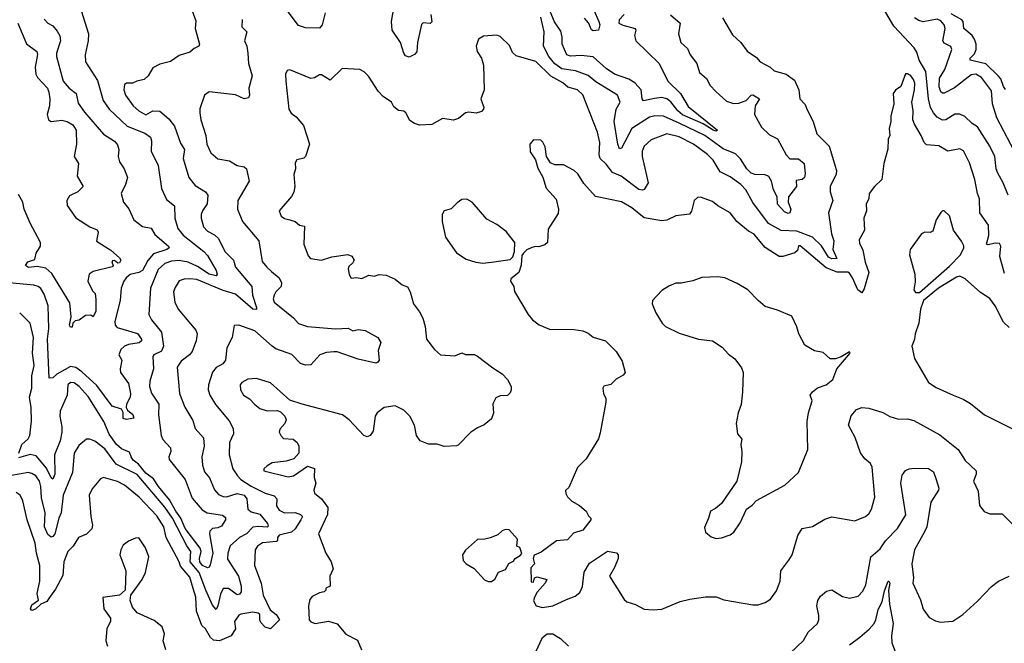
# Model space of a CAD drawing. Extents: x 1603745 to 1745082, y 385868 to 533966.
# Tile 305 of 646: x 1709735 to 1715348, y 413332 to 416885. Entities that reach past the tile are written whole.
import ezdxf

# ---------------------------------------------------------------- set-up
doc = ezdxf.new("R2010")
doc.units = 0

msp = doc.modelspace()

# ---------------------------------------------------------------- linework, layer by layer
at = {"layer": '0CON20XD'}
for points in [[(1715369.4, 415885), (1715340.9, 415955), (1715310.3, 416010.3), (1715301.8, 416035), (1715293.5, 416105), (1715264.8, 416164.8), (1715194.6, 416274.6), (1715165, 416293.1), (1715123, 416333), (1715095, 416346.7), (1715065, 416346.9), (1715015.3, 416314.7), (1714995, 416311.8), (1714965, 416329.2), (1714944, 416354), (1714927.9, 416385), (1714914.9, 416434.9), (1714900.5, 416590.5), (1714863.2, 416655), (1714849.6, 416699.6), (1714834.5, 416725), (1714718.7, 416848.7), (1714626.4, 417005)], [(1711476.4, 416923.6), (1711460, 416855), (1711445, 416837.5), (1711365, 416838.9), (1711325, 416852.2), (1711255, 416944.5)], [(1712079.2, 416915), (1712085, 416872.5), (1712075, 416862.5), (1712035, 416866.2), (1712025, 416857.5), (1712003.1, 416755), (1711998.1, 416701.9), (1711985, 416686.2), (1711955, 416672), (1711935, 416679.2), (1711925, 416694.2), (1711905.6, 416755), (1711859.1, 416825), (1711855.4, 416875), (1711875.6, 416995)], [(1713181, 416915), (1713153.3, 416885), (1713150.3, 416865), (1713172.9, 416852.9), (1713244.5, 416835), (1713247.5, 416825), (1713238.9, 416795), (1713248.2, 416765), (1713380.7, 416635), (1713429.6, 416535), (1713501.9, 416465), (1713545, 416391.1), (1713712, 416255), (1713705, 416249.2), (1713687.5, 416255), (1713631.5, 416291.5), (1713513, 416343), (1713487.2, 416365), (1713447.1, 416417.1), (1713425, 416433.4), (1713395, 416442.2), (1713353.9, 416436.1), (1713292, 416422), (1713283.8, 416433.8), (1713278.6, 416485), (1713241.1, 416525), (1713206.6, 416546.6), (1713125, 416574.1), (1713077.5, 416607.5), (1713005, 416672.6), (1712935, 416681), (1712875, 416677.2), (1712854.4, 416684.4), (1712827.9, 416745), (1712827.8, 416785), (1712819.6, 416819.6), (1712783.1, 416873.1), (1712735, 416990)], [(1709875, 416887.1), (1709895, 416865.7), (1709925, 416850), (1709949.1, 416819.1), (1709963.3, 416793.3), (1709967.5, 416765), (1709945.4, 416695), (1709945.4, 416675), (1709984, 416535), (1710017.5, 416495), (1710057.1, 416465), (1710068.7, 416408.7), (1710105, 416357.5), (1710213.1, 416233.1), (1710275, 416193.3), (1710292, 416172), (1710301.1, 416145), (1710297.1, 416105), (1710303.6, 416075), (1710330, 416035), (1710350, 415985), (1710338.9, 415945), (1710314.4, 415895), (1710327.8, 415845), (1710357.9, 415807.9), (1710385.7, 415745), (1710435, 415706.9), (1710485, 415697.1), (1710505, 415661.8), (1710583.1, 415595), (1710586.4, 415585), (1710574.5, 415575.5), (1710498.5, 415551.5), (1710465, 415513.8), (1710434.8, 415455.2), (1710415, 415444.6), (1710365, 415432.8), (1710341.8, 415415), (1710329.2, 415395), (1710314, 415355), (1710307.5, 415285), (1710277.5, 415165), (1710278.9, 415145), (1710291.1, 415131.1), (1710407.6, 415097.6), (1710428.7, 415065), (1710429.7, 415055), (1710416.9, 415043.1), (1710355, 415034.5), (1710332.5, 415025), (1710311.2, 415005), (1710299.6, 414975), (1710317.5, 414945), (1710307.1, 414895), (1710309.6, 414875), (1710355, 414811.8), (1710367.2, 414755), (1710365.8, 414735), (1710343.3, 414695), (1710342.7, 414675), (1710350.5, 414660.5), (1710380, 414635), (1710385.6, 414615), (1710345, 414606.6), (1710325, 414612.2), (1710326, 414646), (1710315.5, 414665.5), (1710262.6, 414682.6), (1710175, 414800.7), (1710088.7, 414878.7), (1710055, 414903.5), (1710025, 414908.7), (1709946.2, 414865), (1709925, 414843.8), (1709902.4, 414842.4), (1709893.7, 415065), (1709900.9, 415125), (1709897.8, 415255), (1709875, 415321.4), (1709855, 415353.1), (1709840, 415365), (1709815, 415372.4), (1709675, 415385.2)], [(1711003.4, 416886.6), (1711001.2, 416845), (1711030.8, 416815), (1711017.1, 416765), (1711030, 416735), (1711036.2, 416695), (1711040.4, 416635), (1711060, 416565), (1711041.4, 416495), (1711044.3, 416455), (1711039.5, 416440.5), (1711015.6, 416434.4), (1710965, 416456.9), (1710815, 416474.2), (1710789.2, 416455), (1710762.9, 416377.1), (1710761.5, 416355), (1710767.3, 416315), (1710795.6, 416225), (1710801.2, 416175), (1710825, 416126), (1710865, 416092.5), (1710930.3, 416080.3), (1710975, 416053.8), (1711015, 416045.8), (1711027.5, 416035), (1711043.3, 415965), (1710977.9, 415855), (1710977.1, 415805), (1711005.4, 415735.4), (1711098.9, 415625), (1711118.1, 415508.1), (1711143.3, 415475), (1711171, 415451), (1711213.5, 415415), (1711228.2, 415385), (1711225.5, 415365), (1711195.5, 415335), (1711186.2, 415315), (1711180.8, 415295), (1711186, 415276), (1711296.3, 415186.3), (1711325, 415153.5), (1711375, 415136.9), (1711535, 415123.6), (1711607, 415127), (1711635, 415112.5), (1711665, 415118.9), (1711704.1, 415114.1), (1711777.5, 415075), (1711793.3, 415045), (1711779.3, 415000.7), (1711783.8, 414945), (1711777, 414933), (1711765, 414927.5), (1711665, 414951.3), (1711545, 414992), (1711525, 414992.8), (1711485, 414988.5), (1711445.4, 414974.6), (1711395, 414918.8), (1711365, 414915.8), (1711335, 414926.7), (1711286.3, 414976.3), (1711195, 415009.6), (1711175, 415023.8), (1711075, 415111.5), (1710985, 415144.2), (1710957, 415143), (1710946.9, 415075), (1710915.4, 415014.6), (1710908.1, 414945), (1710892.5, 414925), (1710855, 414902.5), (1710833.4, 414876.6), (1710810.8, 414805), (1710809.2, 414775), (1710819.7, 414745), (1710852.3, 414692.3), (1710929.2, 414599.2), (1710952.3, 414555), (1710953.8, 414525), (1710932.1, 414475), (1710929.2, 414405), (1710950.8, 414325), (1710976.2, 414285), (1710995, 414264.7), (1711055, 414227.5), (1711135, 414186.6), (1711185, 414172.8), (1711200.8, 414155), (1711200, 414115), (1711215, 414091.1), (1711245, 414074.7), (1711305, 414076.1), (1711335.7, 414065.7), (1711347.8, 414055), (1711337.5, 414035), (1711305, 413984.1), (1711285, 413965.7), (1711215, 413947.4), (1711204.2, 413935), (1711204.4, 413915.6), (1711199.2, 413910.8), (1711119.4, 413905), (1711090, 413885), (1711077.6, 413865), (1711073.4, 413775), (1711112, 413675), (1711122.5, 413605), (1711162.2, 413522.2), (1711196.4, 413495), (1711215.5, 413465), (1711165, 413413.8), (1711135, 413424.3), (1711110.7, 413450.7), (1711103.8, 413465), (1711103.6, 413495), (1711095, 413502.9), (1711065, 413508.1), (1710995, 413496.7), (1710985, 413491.2), (1710960.6, 413455), (1710964.5, 413414.5), (1710940.3, 413375), (1710875, 413345.6), (1710839.6, 413349.6), (1710822.9, 413365), (1710795, 413413.3), (1710772.7, 413432.7), (1710743.8, 413515), (1710738.6, 413595), (1710724.4, 413644.4), (1710705, 413708.1), (1710651.7, 413771.7), (1710644.6, 413795), (1710570, 413935), (1710557.1, 413995), (1710517.4, 414057.4), (1710416.8, 414165), (1710332.6, 414232.6), (1710293.7, 414253.7), (1710213.6, 414276.4), (1710195, 414268), (1710148.3, 414211.7), (1710131.2, 414175), (1710140.4, 414055), (1710150, 414005), (1710147, 413983), (1710116.4, 413953.6), (1710070.8, 413935), (1710039.5, 413885), (1710009.4, 413855), (1709986.4, 413795), (1709982, 413718), (1709939.4, 413640.6), (1709905, 413593.3), (1709890.3, 413569.7), (1709855.6, 413554.4), (1709825, 413525.5), (1709805, 413519.2), (1709797.3, 413527.3), (1709805, 413550.6), (1709841.7, 413578.3), (1709835.4, 413615), (1709850.8, 413685), (1709849.4, 413775), (1709830.4, 413845), (1709822.7, 413902.7), (1709777.5, 414035), (1709752.8, 414142.8), (1709738.9, 414175), (1709715, 414190.8)], [(1710086.6, 416936.6), (1710127.5, 416805), (1710126.1, 416763.9), (1710107.7, 416685), (1710110.9, 416645), (1710178.5, 416538.5), (1710210.8, 416425), (1710245, 416375.3), (1710348.8, 416278.8), (1710448.8, 416238.8), (1710480.6, 416215), (1710486.2, 416195), (1710484.5, 416135), (1710524.7, 416055), (1710542.8, 415922.8), (1710571.2, 415861.2), (1710618.5, 415825), (1710619.3, 415755), (1710636.2, 415695), (1710667.6, 415657.6), (1710785, 415564.3), (1710805, 415540.9), (1710855.8, 415455), (1710861.5, 415435), (1710855, 415425.7), (1710814.9, 415434.9), (1710748, 415478), (1710695, 415503.4), (1710645, 415512.6), (1710601.4, 415508.6), (1710562.9, 415495), (1710525, 415461.1), (1710481.6, 415355), (1710472.1, 415205), (1710486.2, 415175), (1710543.2, 415105), (1710555.3, 415025), (1710542.9, 414997.1), (1710500.8, 414975), (1710494.6, 414965.4), (1710497.9, 414895), (1710477.1, 414825), (1710474.6, 414795), (1710487.4, 414757.4), (1710528.1, 414695), (1710526.7, 414633.3), (1710542, 414515), (1710552, 414492), (1710594.7, 414445), (1710596.4, 414425), (1710585.4, 414395), (1710588.1, 414378.1), (1710678.9, 414265), (1710718, 414158), (1710775, 414092.1), (1710804.5, 414074.5), (1710890.8, 414060.8), (1710909.1, 414049.1), (1710909.2, 414035), (1710885, 413999.5), (1710865, 413988.9), (1710834.4, 413985), (1710818.8, 413971.2), (1710816.8, 413955), (1710835.9, 413845), (1710821.5, 413778.5), (1710814.7, 413765.3), (1710805, 413761.1), (1710778.1, 413775), (1710761.6, 413795), (1710759.5, 413815), (1710769.9, 413855), (1710763.3, 413873.3), (1710677.9, 413985), (1710654.6, 414045), (1710625, 414084.4), (1710589, 414149), (1710526.3, 414225), (1710498.6, 414268.6), (1710455, 414300.3), (1710412.2, 414352.2), (1710381.7, 414375), (1710370.7, 414395), (1710360.7, 414420.7), (1710315, 414439.2), (1710287.4, 414465), (1710245, 414523.9), (1710215, 414595.4), (1710125, 414737.7), (1710075, 414795.4), (1710045, 414816.1), (1710025, 414817.3), (1710009.5, 414805), (1710005.4, 414744.6), (1709966, 414655), (1709964.1, 414625), (1709976, 414566), (1709975.7, 414535), (1709965.8, 414485), (1709933.6, 414405), (1709935.2, 414294.8), (1709925, 414267.8), (1709915, 414274.2), (1709888.7, 414328.7), (1709829.9, 414399.9), (1709795, 414408.3), (1709728.8, 414388.8)], [(1710718.5, 416935), (1710738.7, 416878.7), (1710735.6, 416835), (1710760.8, 416745), (1710756.6, 416733.4), (1710729.1, 416720.9), (1710705, 416700), (1710645, 416681.9), (1710595, 416646), (1710535, 416632), (1710495, 416610), (1710466.7, 416565), (1710445, 416543.8), (1710402.5, 416535), (1710377.6, 416522.4), (1710345, 416522.5), (1710332.5, 416515), (1710329.2, 416485), (1710339.2, 416455), (1710382.9, 416395), (1710414.3, 416365), (1710455, 416343.8), (1710495, 416366), (1710534.4, 416364.4), (1710585, 416319.4), (1710618, 416278)], [(1713740.8, 416895), (1713798.3, 416798.3), (1713845, 416756), (1713882.5, 416705), (1713935, 416670), (1713956.2, 416645), (1714013.3, 416615), (1714035, 416593.8), (1714105, 416574.2), (1714150.9, 416540.9), (1714176.9, 416485), (1714182.9, 416435), (1714212.5, 416402.5), (1714222.9, 416375), (1714257.9, 416305), (1714278.9, 416235), (1714349.5, 416165), (1714392, 416025), (1714390, 416005), (1714355.7, 415935), (1714355.2, 415905), (1714369.7, 415855), (1714346.2, 415785), (1714363.3, 415665), (1714375.3, 415625.3), (1714370, 415575), (1714392.5, 415525), (1714365, 415522.6), (1714345, 415531.7), (1714306.1, 415596.1), (1714255, 415644.9), (1714165, 415680.8), (1714075, 415684.3), (1714004.1, 415724.1), (1713915, 415843.6), (1713875.3, 415915), (1713845, 415946.7), (1713785, 415990), (1713728.7, 416018.7), (1713688.9, 416085), (1713655, 416117.7), (1713575.4, 416175), (1713495, 416218.1), (1713425, 416233.9), (1713335, 416200.4), (1713295.7, 416164.3), (1713284, 416135), (1713283.6, 416105), (1713318.5, 415955), (1713295, 415917.1), (1713285, 415912.7), (1713265, 415917.1), (1713164.3, 415994.3), (1713113.8, 416013.8), (1713079.9, 416059.9), (1713043.6, 416095), (1713039.2, 416115), (1713042.7, 416185), (1713029.1, 416245), (1712945, 416456), (1712915, 416486.2), (1712860.6, 416500.6), (1712830.5, 416525), (1712763.4, 416563.4), (1712677.5, 416647.5), (1712565, 416680), (1712545, 416698.8), (1712527.1, 416737.1), (1712475, 416790), (1712455, 416796.2), (1712378.3, 416791.7), (1712350.9, 416775), (1712337.9, 416735), (1712343.3, 416703.3), (1712367.1, 416665), (1712380, 416625), (1712383.6, 416485), (1712364.3, 416435), (1712381.2, 416385), (1712380, 416375), (1712367.5, 416362.5), (1712337.3, 416352.7), (1712295, 416358), (1712275.9, 416354.1), (1712237.1, 416322.9), (1712207.9, 416312.1), (1712145, 416322.5), (1712085, 416288.6), (1712015, 416283.5), (1711985, 416292.9), (1711960, 416310), (1711936, 416355), (1711925, 416364), (1711895, 416367.1), (1711868.1, 416388.1), (1711853.8, 416415), (1711807, 416447), (1711777.8, 416477.8), (1711723.8, 416563.8), (1711698.3, 416588.3), (1711675, 416601.1), (1711573.6, 416606.4), (1711505, 416540.8), (1711455, 416570), (1711445, 416571.2), (1711415.5, 416554.5), (1711395, 416550.6), (1711275, 416598.8), (1711260, 416595), (1711250.8, 416575), (1711251.4, 416535), (1711269.2, 416375), (1711282.4, 416352.4), (1711310.9, 416330.9), (1711352.7, 416282.7), (1711386.7, 416175), (1711363.8, 416105), (1711354.1, 416095.9), (1711315, 416086.7), (1711305, 416070), (1711307.1, 416035), (1711297, 416003), (1711303.3, 415935), (1711297.9, 415902.1), (1711285, 415878), (1711214.6, 415795.4), (1711225.7, 415765), (1711245, 415752.2), (1711274.4, 415744.4), (1711305.9, 415735.9), (1711330, 415715), (1711358.3, 415708.3), (1711354.4, 415605), (1711379.2, 415539.2), (1711393.3, 415525), (1711455, 415515.5), (1711515, 415532.9), (1711606.4, 415546.4), (1711627.7, 415537.7), (1711641.2, 415515), (1711635, 415500), (1711611.4, 415478.6), (1711607.5, 415465), (1711612.7, 415432.7), (1711625, 415412.5), (1711655, 415416.7), (1711685, 415410), (1711725, 415430), (1711755, 415423.3), (1711785, 415433.3), (1711825, 415428.8), (1711875.8, 415405.8), (1711915, 415373.3), (1711945, 415363.3), (1711961.2, 415335), (1711980.8, 415265), (1712015, 415221.2), (1712034, 415185), (1712047.3, 415137.3), (1712054, 415065), (1712098.8, 415005), (1712133.3, 414975), (1712215, 414970), (1712255, 414986.2), (1712276.4, 414976.4), (1712325, 414976.9), (1712345, 414968.6), (1712431.8, 414901.8), (1712485, 414867.1), (1712515.6, 414835), (1712535.9, 414794.1), (1712537.5, 414775), (1712531.2, 414758.8), (1712515, 414744.2), (1712475, 414742.5), (1712450.3, 414729.7), (1712433.2, 414696.8), (1712437, 414643), (1712425, 414611.2), (1712383.6, 414576.4), (1712345, 414560), (1712305, 414532.5), (1712235, 414460), (1712225, 414456.7), (1712155, 414453.3), (1712115, 414466), (1712065, 414466.2), (1712017.5, 414485), (1711996.2, 414515), (1711986, 414575), (1711960, 414625), (1711925, 414660.8), (1711875.6, 414685.6), (1711812.5, 414675), (1711773.8, 414645), (1711762, 414625), (1711749.5, 414540.5), (1711732.5, 414515), (1711715, 414507.5), (1711697.5, 414515), (1711614.2, 414604.2), (1711575, 414634), (1711345, 414693.6), (1711275, 414717.1), (1711165.7, 414815), (1711085, 414841.1), (1711035, 414836.9), (1711002, 414818), (1710992.9, 414805), (1710994.5, 414775), (1711011.9, 414745), (1711045, 414725.5), (1711075, 414692.2), (1711105, 414670), (1711145, 414656.5), (1711205, 414658.1), (1711221.2, 414651.2), (1711246, 414626), (1711253.8, 414605), (1711246.2, 414585), (1711218.3, 414551.7), (1711214, 414535), (1711223.8, 414515), (1711239.5, 414499.5), (1711295, 414494), (1711316.7, 414475), (1711326.2, 414455), (1711325.9, 414414.1), (1711297.8, 414382.2), (1711255, 414368.6), (1711175, 414360), (1711145, 414343.3), (1711127.5, 414325), (1711127.5, 414315), (1711265, 414279.4), (1711296.7, 414285), (1711375, 414340), (1711415, 414327.5), (1711413, 414277), (1711422.9, 414245), (1711412.5, 414205), (1711415, 414186.7), (1711454.7, 414154.7), (1711477, 414127), (1711492.2, 414105), (1711489.4, 414065), (1711439.4, 413955), (1711480, 413845), (1711510, 413795), (1711521.2, 413755), (1711503.1, 413715), (1711505, 413657.5), (1711480, 413645), (1711480, 413635), (1711470, 413625), (1711445, 413620), (1711401.7, 413598.3), (1711388.3, 413581.7), (1711380.8, 413545), (1711386, 413465), (1711395, 413454.2), (1711420, 413445), (1711495, 413457.1), (1711545, 413441.9), (1711595, 413383.8), (1711660, 413350), (1711683.3, 413295)], [(1713445, 416912.5), (1713500, 416865), (1713490.6, 416805), (1713504.2, 416755), (1713541.1, 416721.1), (1713556.7, 416685), (1713594.4, 416635), (1713610, 416585), (1713650.2, 416550.2), (1713670.2, 416510.2), (1713702.9, 416475), (1713765, 416420.6), (1713805, 416407.5), (1713835, 416410), (1713876, 416424), (1713905, 416454.7), (1713915, 416456.7), (1713952.3, 416435), (1713927.5, 416395), (1713923.3, 416345), (1713963.4, 416273.4), (1714009.4, 416229.4), (1714055, 416206), (1714104.4, 416115), (1714125, 416092.9), (1714175, 416091.4), (1714207.5, 416065), (1714213.5, 416006.5), (1714209.4, 415985), (1714195.5, 415974.5), (1714162.2, 415967.8), (1714162.5, 415935), (1714117.5, 415875), (1714115.9, 415845), (1714131.1, 415805), (1714125.8, 415785), (1714115, 415780), (1714095, 415790), (1714054.8, 415834.8), (1714053.5, 415875), (1714032.2, 415915), (1714020.8, 415965), (1714005, 415990.6), (1713985, 416000.5), (1713925, 416002.7), (1713905, 416010), (1713880.4, 416035), (1713843.1, 416093.1), (1713815, 416120.4), (1713745, 416150), (1713640.6, 416225), (1713495, 416295.4), (1713404.6, 416335.4), (1713355, 416338), (1713325, 416330), (1713225.4, 416265), (1713165, 416152.5), (1713155, 416149.2), (1713145.4, 416175), (1713124.1, 416305), (1713135.2, 416374.8), (1713157.5, 416415), (1713142.7, 416455), (1713020.1, 416530.1), (1712975, 416567.1), (1712903, 416593), (1712825.4, 416605.4), (1712785, 416634.3), (1712752.4, 416675), (1712721.2, 416735), (1712725.2, 416815), (1712705, 416898.8)], [(1713008.8, 416938.8), (1713035.9, 416875), (1713041.3, 416855), (1713035, 416826), (1713005, 416821.4), (1712995, 416826.7), (1712977.8, 416867.8), (1712955, 416892.9)], [(1715425, 416097.5), (1715305.3, 416325), (1715280.3, 416405), (1715275, 416480), (1715218.2, 416555), (1715185, 416573.8), (1715158.9, 416571.1), (1715063.2, 416496.8), (1715005, 416466.9), (1714995, 416466), (1714985, 416473.5), (1714977, 416503), (1714979.1, 416550.9), (1715008.1, 416601.9), (1715048.8, 416715), (1715042.6, 416732.6), (1715005, 416751.1), (1714997.2, 416765), (1715010, 416835), (1715005.3, 416855), (1714985, 416878.9), (1714965, 416887.8), (1714885, 416873.5), (1714859.9, 416879.9), (1714836.2, 416895)], [(1715355, 416487.3), (1715342.5, 416505), (1715327.5, 416547.5), (1715314, 416564), (1715242.6, 416632.6), (1715152.9, 416655), (1715152.5, 416665), (1715178.7, 416691.3), (1715188.1, 416715), (1715187.7, 416745), (1715177.5, 416775), (1715163.7, 416795), (1715116.9, 416835), (1715113.8, 416873.8), (1715106.5, 416885), (1715045, 416918.3)], [(1709725.3, 416865), (1709775, 416747.7), (1709833.8, 416703.8), (1709836.1, 416686.1), (1709823.8, 416615), (1709826.8, 416575), (1709837.5, 416555), (1709894.6, 416495), (1709901.9, 416471.9), (1709907.9, 416435), (1709905.6, 416395), (1709892.2, 416345), (1709900, 416315), (1709915, 416305.7), (1709975, 416312.7), (1710005, 416305.4), (1710037.5, 416285), (1710057.5, 416255), (1710058.5, 416175), (1710045.8, 416105), (1710070, 416065), (1710063.2, 415993.2), (1710098, 415935), (1710067.5, 415905), (1710019.1, 415880.9), (1710003.9, 415855), (1710006.1, 415826.1), (1710055, 415755.6), (1710135, 415704.4), (1710177.6, 415687.6), (1710182.5, 415675), (1710173.8, 415623.8), (1710255, 415571.4), (1710305, 415528.8), (1710311.2, 415515), (1710305, 415500), (1710295, 415497.5), (1710275, 415513.8), (1710265, 415511.2), (1710260, 415505), (1710267.5, 415485), (1710263, 415477), (1710155, 415450.6), (1710130.4, 415435), (1710123.1, 415395), (1710150.3, 415340.3), (1710165.5, 415325), (1710169.7, 415290.3), (1710168.6, 415225), (1710155, 415192.5), (1710141.7, 415201.7), (1710110, 415200), (1710075, 415173.3), (1710051.7, 415168.3), (1710037.5, 415155), (1710035, 415132.5), (1710025, 415132.5), (1710020, 415145), (1710028.3, 415191.7), (1710021.7, 415271.7), (1709918.2, 415438.2), (1709885, 415470), (1709835, 415479.3), (1709785, 415473.8), (1709768.8, 415485), (1709781.2, 415505), (1709821.4, 415518.6), (1709830, 415555), (1709854.3, 415595), (1709853.3, 415615), (1709795.9, 415725), (1709761.6, 415805), (1709752.9, 415845), (1709728.2, 415888.2)], [(1715349.3, 415439.3), (1715322.8, 415535), (1715327.9, 415595), (1715319.7, 415609.7), (1715295, 415610.9), (1715255, 415601.8), (1715245.7, 415605.7), (1715260.4, 415655), (1715256.9, 415715), (1715208.5, 415785), (1715206.9, 415865), (1715194.6, 415895), (1715178.9, 415975), (1715150.2, 416070.2), (1715115, 416136.9), (1715095, 416150), (1715025, 416136.4), (1714975, 416165.5), (1714905, 416172), (1714890.8, 416185), (1714874.4, 416225), (1714835, 416290), (1714826, 416315), (1714828, 416365), (1714820, 416415), (1714836.5, 416485), (1714837, 416523), (1714830.9, 416545), (1714815, 416565.4), (1714795, 416576.9), (1714784.4, 416575.6), (1714758, 416505), (1714727.3, 416482.7), (1714713.8, 416465), (1714718, 416405), (1714700, 416335), (1714700.8, 416305), (1714692, 416265), (1714696, 416225), (1714686, 416205)], [(1710618, 416278), (1710651.7, 416181.7), (1710674.6, 416145), (1710666.9, 416095), (1710698.5, 415985), (1710735, 415940.6), (1710794.2, 415905), (1710806.9, 415885), (1710803.5, 415835), (1710776.7, 415795), (1710770.5, 415775), (1710770, 415755), (1710783.3, 415705), (1710805, 415680), (1710845, 415658.5), (1710867.9, 415637.9), (1710905.4, 415565), (1710953.3, 415515), (1710966.2, 415475), (1711059.1, 415365), (1711062.5, 415315), (1711085.3, 415244.7), (1711085, 415234), (1711065, 415236.2), (1710965, 415321), (1710895, 415342.8), (1710745, 415403.8), (1710705, 415407.5), (1710672.8, 415407.2), (1710645, 415396.7), (1710620.6, 415359.4), (1710612.5, 415335), (1710619.2, 415275), (1710638.5, 415235), (1710738.8, 415115), (1710746.2, 415095), (1710741.2, 415055), (1710719.1, 414995), (1710703.5, 414975), (1710655, 414939.6), (1710633.3, 414905), (1710646.1, 414755), (1710676.8, 414676.8), (1710721.7, 414601.7), (1710736.1, 414556.1), (1710782.2, 414502.2), (1710787.7, 414455), (1710773.8, 414395), (1710776.9, 414346.9), (1710788.2, 414308.2), (1710816.7, 414275), (1710845.8, 414205.8), (1710869, 414179), (1710895, 414167.2), (1710915, 414166.7), (1710975, 414184.8), (1711013.9, 414175), (1711030, 414155), (1711035.3, 414095.3), (1711055, 414080.9), (1711105, 414066.9), (1711148, 414015), (1711151.1, 413998.9), (1711145, 413993.2), (1711097.3, 413997.3), (1711065, 413992.4), (1711028.5, 413955), (1710988.9, 413935), (1710935, 413887.1), (1710921.6, 413845), (1710920.4, 413810.4), (1710982.5, 413715), (1710997.5, 413657.5), (1710998.2, 413625), (1710988.2, 413611.8), (1710975, 413608.2), (1710925, 413644.6), (1710895, 413643.5), (1710879.1, 413610.9), (1710865.2, 413544.8), (1710855, 413523.3), (1710835, 413549.1), (1710795.6, 413635), (1710759, 413735), (1710707.7, 413795), (1710710.3, 413855), (1710687.3, 413887.3), (1710606.5, 414045), (1710563.3, 414106.7), (1710405, 414293.7), (1710285, 414352.8), (1710220.1, 414440.1), (1710163.8, 414483.8), (1710135, 414495.4), (1710115.4, 414494.6), (1710071.5, 414458.5), (1710046.3, 414415), (1710036.3, 414305), (1709984, 414175), (1709971.9, 414075), (1709957.5, 414045), (1709935.3, 413954.7), (1709925, 413940), (1709915, 413937.1), (1709895, 413950.8), (1709876.8, 413995), (1709881.3, 414075), (1709860, 414160), (1709855.8, 414225.8), (1709848.1, 414255), (1709827.3, 414285), (1709805, 414300), (1709784.1, 414304.1), (1709742.9, 414297.1), (1709608.1, 414275)], [(1714686, 416205), (1714683, 416147), (1714661.2, 416065), (1714648.8, 415975), (1714607.5, 415935), (1714577.5, 415895), (1714576.2, 415865), (1714560, 415835), (1714562, 415795), (1714547.5, 415755), (1714550, 415685), (1714519.7, 415630.3), (1714521.7, 415611.7), (1714542.1, 415572.1), (1714555, 415503.8), (1714576.4, 415445), (1714548.2, 415351.8), (1714535, 415328.8), (1714513.5, 415345), (1714482.5, 415415), (1714465, 415440.4), (1714455, 415445.8), (1714395, 415445.6), (1714331.4, 415471.4), (1714185, 415596), (1714174.2, 415595.8), (1714169.5, 415570.5), (1714154.2, 415555.8), (1714085, 415535.8), (1714065, 415535.8), (1713985, 415586.7), (1713934.5, 415645), (1713922.4, 415662.4), (1713890.3, 415680.3), (1713823.3, 415735), (1713785, 415784.3), (1713715, 415823.6), (1713685, 415848.2), (1713615.8, 415874.2), (1713598.1, 415871.9), (1713580, 415855), (1713565.5, 415794.5), (1713552.7, 415777.3), (1713475, 415767.1), (1713425, 415742.9), (1713395, 415739.4), (1713295, 415755.6), (1713225, 415813.3), (1713165, 415846.5), (1713018.2, 415878.2), (1712951, 415951), (1712916.7, 416006.7), (1712895.8, 416025.8), (1712835, 416057.8), (1712785, 416058.1), (1712760.3, 416070.3), (1712738, 416105), (1712731.5, 416161.5), (1712718, 416188), (1712705, 416199.2), (1712665, 416201.2), (1712643.8, 416175), (1712645, 416132.5), (1712675.9, 416085.9), (1712688.3, 416038.3), (1712717.3, 415987.3), (1712736.2, 415925), (1712793, 415863), (1712805.8, 415805), (1712805, 415780), (1712747.7, 415692.3), (1712743.3, 415615), (1712728.3, 415601.7), (1712695, 415590), (1712675, 415592.5), (1712655, 415586.7), (1712626.4, 415573.6), (1712607.5, 415555), (1712598.3, 415541.7), (1712593, 415487), (1712580, 415445), (1712535, 415407.5), (1712533.8, 415395), (1712552, 415365), (1712556.4, 415336.4), (1712634.2, 415205), (1712658, 415175), (1712695.5, 415145.5), (1712755, 415121.4), (1712895, 415120), (1712945, 415112.9), (1712975, 415099.2), (1713005, 415076), (1713073.8, 415055), (1713136.2, 414995), (1713169.5, 414939.5), (1713186.7, 414875), (1713175, 414860), (1713135, 414836.7), (1713105, 414806.7), (1713065, 414797.5), (1713060, 414785), (1713063.8, 414755), (1713076.1, 414726.1), (1713076.4, 414706.4), (1713045, 414530), (1713033.9, 414496.1), (1712965, 414382.5), (1712915, 414332.5), (1712865, 414220), (1712847, 414203), (1712847.5, 414185), (1712857, 414167), (1712882, 414142), (1712926.8, 414116.8), (1712963.9, 414083.9), (1712977, 414057), (1712990, 414045), (1712990, 414035), (1712945, 413976.7), (1712891.7, 413958.3), (1712858.3, 413921.7), (1712795, 413916.2), (1712708.3, 413851.7), (1712667, 413833), (1712662.5, 413815), (1712670, 413785), (1712648.3, 413761.7), (1712651.7, 413681.7), (1712665, 413680), (1712670, 413705), (1712685, 413710), (1712740, 413695), (1712730, 413675), (1712685, 413623.8), (1712670, 413595), (1712663.8, 413573.8), (1712680, 413545), (1712715, 413536.2), (1712775, 413544.2), (1712851.7, 413581.7), (1712900.7, 413599.3), (1712928.3, 413621.7), (1712943.3, 413655), (1712953.6, 413736.4), (1712982.7, 413787.3), (1713085, 413856.7), (1713136.4, 413846.4), (1713147.5, 413835), (1713146.7, 413815), (1713125.9, 413764.1), (1713096.7, 413715), (1713180.9, 413580.9), (1713197, 413567), (1713245, 413552.5), (1713295, 413526.9), (1713346.8, 413523.2), (1713395, 413525.7), (1713500.9, 413569.1), (1713555, 413583.6), (1713645, 413595.6), (1713705, 413595.8), (1713749.7, 413579.7), (1713915, 413550), (1713945, 413550), (1713985, 413563.3), (1714015, 413583.3), (1714049.5, 413630.5), (1714070, 413685), (1714074.4, 413745), (1714120, 413805), (1714138.9, 413835), (1714170, 413945), (1714196.2, 413985), (1714255, 413996.9), (1714325, 414039.4), (1714365, 414051.4), (1714495, 414029.2), (1714556, 414055), (1714575, 414069.2), (1714591.4, 414095), (1714610, 414165), (1714594.3, 414335), (1714585, 414356), (1714552.2, 414382.2), (1714527.6, 414417.6), (1714497.1, 414505), (1714460, 414575), (1714475, 414628), (1714505, 414662.9), (1714535, 414674.3), (1714575, 414671.4), (1714655, 414646.7), (1714695, 414624.3), (1714745, 414608.5), (1714795, 414610), (1714831.5, 414601.5), (1714979.6, 414519.6), (1715085.3, 414435.3), (1715125, 414372.9), (1715187.5, 414315), (1715188.1, 414295), (1715172.9, 414255), (1715197.9, 414197.9), (1715205.9, 414115.9), (1715232.7, 414082.7), (1715265, 414070), (1715335, 414068.8), (1715405, 413999.2)], [(1712375, 415498), (1712425, 415503.8), (1712531.7, 415518.3), (1712547, 415533), (1712556.7, 415565), (1712557.5, 415615), (1712507.7, 415677.7), (1712455, 415718), (1712398.7, 415748.7), (1712314, 415845), (1712285, 415861.9), (1712255, 415860), (1712228.3, 415841.7), (1712195, 415806.7), (1712154.4, 415795.6), (1712144.1, 415775.9), (1712142.5, 415735), (1712162.5, 415645), (1712225, 415556.2), (1712279.7, 415519.7), (1712335, 415502.5), (1712375, 415498)], [(1714865, 415330), (1715035, 415480.4), (1715097.5, 415545), (1715116.9, 415585), (1715117.2, 415597.2), (1715103.7, 415623.7), (1715058.5, 415685), (1715035, 415767.5), (1715005, 415796.7), (1714995, 415796.7), (1714985, 415786.7), (1714959.4, 415745), (1714940.4, 415679.6), (1714925, 415673.1), (1714895, 415674.3), (1714876.2, 415665), (1714810.8, 415575), (1714807.8, 415545), (1714837.5, 415435), (1714839.1, 415390.9), (1714831.9, 415345), (1714841.1, 415331.1), (1714865, 415330)], [(1713705, 413928), (1713735, 413932), (1713785, 413950), (1713806.2, 413965), (1713842.7, 414017.3), (1713878.8, 414095), (1713911.2, 414118.8), (1713934.4, 414145.6), (1714097.6, 414232.4), (1714174, 414305), (1714228, 414435), (1714223.8, 414595), (1714230.8, 414645), (1714252.5, 414712.5), (1714242, 414745), (1714255, 414764), (1714283.2, 414786.8), (1714332, 414805), (1714370, 414835), (1714394, 414895), (1714468.8, 414985), (1714465, 414992.5), (1714417, 414963), (1714385, 414952), (1714355, 414952), (1714315, 414988), (1714265, 414998.6), (1714210.3, 415030.3), (1714175.7, 415095), (1714165.8, 415135), (1714137.5, 415195), (1714055, 415230), (1713985, 415251.2), (1713944.3, 415284.3), (1713885, 415346.2), (1713825, 415382.5), (1713755, 415413.3), (1713715, 415420), (1713624.1, 415415.9), (1713573, 415397), (1713505, 415383.3), (1713475, 415383.3), (1713435, 415367.5), (1713395, 415342.5), (1713342.5, 415285), (1713340, 415265), (1713361.2, 415215), (1713396.7, 415155), (1713416.2, 415136.2), (1713495, 415098.8), (1713605, 415063.8), (1713684.2, 415054.2), (1713739.5, 415019.5), (1713775, 414980), (1713811.7, 414951.7), (1713850.5, 414900.5), (1713859.2, 414875), (1713856, 414765), (1713847.7, 414692.3), (1713831.2, 414645), (1713820, 414585), (1713826.1, 414526.1), (1713845, 414502.5), (1713852.5, 414495), (1713846.2, 414465), (1713852, 414425), (1713849.2, 414365), (1713823.3, 414255), (1713735, 414127.5), (1713700.7, 414099.3), (1713672.5, 414085), (1713662.5, 414045), (1713638.3, 413991.7), (1713643.8, 413965), (1713677.7, 413937.7), (1713705, 413928)], [(1715375, 415131.1), (1715342.3, 415162.3), (1715295, 415254.2), (1715265, 415295.7), (1715211.4, 415331.4), (1715125, 415408.6), (1715095, 415423.3), (1715075, 415418.7), (1714972.9, 415355), (1714887.5, 415285), (1714870, 415235), (1714860, 415155), (1714840, 415095), (1714836.7, 415065), (1714820, 415025), (1714836.7, 414955), (1714915, 414817.5), (1714958.8, 414788.8), (1715055.9, 414745.9), (1715113.4, 414723.4), (1715155, 414698.8), (1715235, 414634), (1715405, 414547.5)], [(1709729.7, 414415), (1709747.1, 414465), (1709782.9, 414497.1), (1709792.4, 414515), (1709802, 414598), (1709800.9, 414675), (1709791.1, 414735), (1709804.5, 414785), (1709805.1, 414854.9), (1709817.8, 414915), (1709807.8, 414985), (1709813.7, 415075), (1709795.4, 415155), (1709735.3, 415215.3)], [(1714127.5, 413275), (1714202.5, 413347.5), (1714230, 413395), (1714282, 413445), (1714290.8, 413465), (1714290.3, 413489.7), (1714280, 413545), (1714284.5, 413575), (1714300.2, 413599.8), (1714335, 413628.6), (1714365.4, 413635.4), (1714425, 413599.1), (1714465, 413589.1), (1714515, 413600.5), (1714541.9, 413628.1), (1714559.1, 413665), (1714586.4, 413823.6), (1714640.5, 413869.5), (1714671.3, 413915), (1714738.5, 413985), (1714786.6, 414063.4), (1714757.8, 414245), (1714765, 414290), (1714785, 414315.8), (1714805, 414326), (1714835, 414330), (1714915, 414328.1), (1714945, 414308.8), (1714960, 414265), (1714974.3, 414215), (1714972.2, 414205), (1714929.5, 414135), (1714906.4, 413995), (1714892.6, 413967.4), (1714836, 413865), (1714820.7, 413785), (1714830, 413705), (1714827.1, 413675), (1714869.7, 413579.7), (1714885.7, 413525.7), (1714919.5, 413479.5), (1714955, 413458.8), (1714982.3, 413452.3), (1715055, 413456.9), (1715111.8, 413495), (1715195, 413571.5), (1715274, 413656), (1715315, 413685.7), (1715375, 413714.3)], [(1712425, 413683.8), (1712443.6, 413696.4), (1712465, 413737.5), (1712505, 413752.5), (1712523.6, 413786.4), (1712550, 413800), (1712560, 413815), (1712588.8, 413831.2), (1712597, 413843), (1712587, 413877), (1712570, 413885), (1712572.5, 413925), (1712525, 413977.5), (1712505, 413980), (1712485, 413973.3), (1712460, 413950), (1712417.3, 413932.7), (1712385.9, 413924.1), (1712345, 413922.5), (1712277, 413863), (1712260, 413835), (1712263, 413803), (1712280, 413785), (1712325, 413757.5), (1712385, 413693.8), (1712405, 413684), (1712425, 413683.8)], [(1710568.6, 413295), (1710552.5, 413345), (1710560, 413385), (1710548, 413425), (1710501.3, 413461.3), (1710405.8, 413505.8), (1710377.9, 413537.9), (1710365.7, 413575), (1710369.2, 413605), (1710433.3, 413695), (1710452.2, 413735), (1710471.9, 413825), (1710452.1, 413875), (1710415, 413933.3), (1710395, 413931.2), (1710355, 413914.2), (1710325, 413891.2), (1710311.4, 413865), (1710305.9, 413835.9), (1710340, 413745), (1710336.2, 413635), (1710305, 413606.2), (1710208.3, 413591.7), (1710215, 413527.5), (1710253.8, 413475), (1710253.8, 413455), (1710232, 413415), (1710226, 413345), (1710236.2, 413315)], [(1714465, 413322.5), (1714525, 413365.6), (1714578.3, 413411.7), (1714605.6, 413444.4), (1714615.5, 413464.5), (1714628.2, 413525), (1714651.3, 413568.7), (1714665, 413631.2), (1714685, 413686.2), (1714690, 413685), (1714695.4, 413675), (1714687.6, 413632.4), (1714693.1, 413555), (1714714.5, 413445), (1714705.4, 413375), (1714707.5, 413335), (1714725.3, 413285.3)], [(1712677.9, 413282.1), (1712715, 413364.5), (1712742, 413385), (1712775, 413386.2), (1712818.7, 413358.7), (1712863.1, 413315)]]:
    msp.add_lwpolyline(points, dxfattribs=at)

doc.saveas('drawing.dxf')
